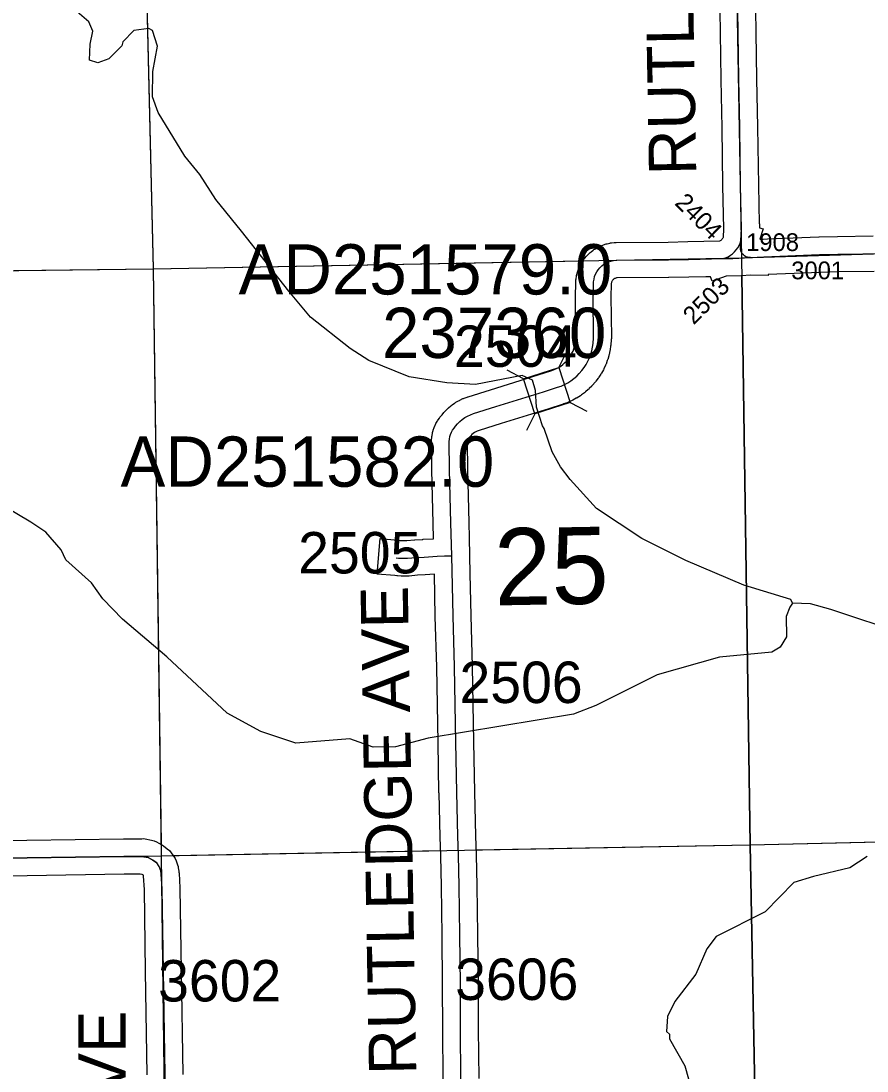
# Model space of a CAD drawing. Extents: x 23.6 to 68.7, y -63 to -29.
# Drawn here: x 49.369 to 50.799, y -44.911 to -43.136 of the extents above; entities that cross this region are included whole.
import ezdxf

# ---------------------------------------------------------------- set-up
doc = ezdxf.new("R2010")
doc.units = 0
for name, color, linetype in [('tdCoHydroRiver', 7, 'Continuous'), ('tdCoSecRdNmbr', 7, 'Continuous'), ('tdCoSecRdTxt', 7, 'Continuous'), ('tdCoSecRteBand', 7, 'Continuous'), ('tdCoSecRteCL', 7, 'Continuous'), ('tdCoSectLine', 7, 'Continuous'), ('tdCoSectLinePart', 7, 'Continuous'), ('tdCoSectNmbr', 7, 'Continuous'), ('tdCoStrucSec', 7, 'Continuous'), ('tdCoStrucSecCoName', 7, 'Continuous'), ('tdCoStrucSecFHWANum', 7, 'Continuous'), ('tdCoSurfGravel', 7, 'Continuous'), ('tdCoTwpBndry', 7, 'Continuous'), ('tdCoTwpBndryShd', 7, 'Continuous')]:
    doc.layers.add(name, color=color, linetype=linetype)

msp = doc.modelspace()

# ---------------------------------------------------------------- linework, layer by layer
at = {"layer": 'tdCoHydroRiver'}
for points in [[(50.6736, -44.1207), (50.6704, -44.1144), (50.5912, -44.09), (50.4929, -44.0485), (50.4183, -44.0114), (50.3419, -43.9602), (50.2972, -43.9117), (50.2812, -43.8898), (50.2667, -43.8647), (50.2536, -43.8254), (50.2504, -43.8207), (50.2406, -43.7892), (50.2387, -43.7608), (50.2338, -43.7435), (50.2164, -43.7358), (50.1376, -43.7509), (50.0886, -43.7483), (50.0254, -43.7379), (49.9572, -43.7102), (49.9254, -43.6901), (49.8585, -43.6371), (49.8218, -43.5933), (49.7417, -43.4916), (49.6985, -43.4384), (49.6712, -43.3961), (49.6456, -43.3648), (49.6006, -43.2911), (49.5909, -43.2644), (49.592, -43.2217), (49.5994, -43.179), (49.5912, -43.1523), (49.5849, -43.1492), (49.5596, -43.1526), (49.5409, -43.1718), (49.5394, -43.1781), (49.5175, -43.2005), (49.4987, -43.207), (49.4844, -43.2024), (49.4857, -43.1756), (49.4902, -43.1534), (49.4837, -43.1377), (49.4598, -43.1174)], [(50.6736, -44.1207), (50.6689, -44.1271), (50.6628, -44.1429), (50.6632, -44.1776), (50.6523, -44.1951), (50.6382, -44.2032), (50.5499, -44.212), (50.4445, -44.2416), (50.3409, -44.2932), (50.3031, -44.3079), (50.0573, -44.3485), (50.0022, -44.3633), (49.9644, -44.3637), (49.9247, -44.3499), (49.8333, -44.3572), (49.7746, -44.3373), (49.7175, -44.3064), (49.6154, -44.2112), (49.5405, -44.1473), (49.507, -44.113), (49.4878, -44.0863), (49.4447, -44.0474), (49.4366, -44.0301), (49.4111, -44.0004), (49.3856, -43.9833), (49.3109, -43.9399)], [(50.9252, -44.1732), (50.8446, -44.1662), (50.7923, -44.1494), (50.7384, -44.131), (50.7036, -44.1219), (50.6736, -44.1207)], [(50.7998, -44.5487), (50.7701, -44.5679), (50.7087, -44.5828), (50.6756, -44.5927), (50.6272, -44.6421), (50.544, -44.6841), (50.5285, -44.7048), (50.51, -44.7476), (50.4742, -44.7938), (50.4618, -44.8192), (50.4605, -44.8444), (50.4653, -44.8491), (50.4654, -44.857), (50.4912, -44.9025), (50.4977, -44.9245)]]:
    msp.add_lwpolyline(points, dxfattribs=at)
at = {"layer": 'tdCoSecRteBand'}
for points in [[(50.0827, -44.9244), (50.0821, -44.8411), (50.0821, -44.841), (50.0821, -44.8409), (50.0817, -44.7649), (50.0809, -44.6822), (50.0798, -44.5989), (50.0785, -44.548), (50.0776, -44.5154), (50.0757, -44.4415), (50.0756, -44.4413), (50.0756, -44.4412), (50.074, -44.3561), (50.074, -44.3561), (50.074, -44.356), (50.0717, -44.2288), (50.0694, -44.1429), (50.0694, -44.1428), (50.0694, -44.1428), (50.0678, -44.0716), (50.0523, -44.0724), (50.0393, -44.0734), (50.025, -44.0746), (50.0237, -44.0747), (50.0225, -44.0747), (50.0133, -44.0747), (50.0124, -44.0747), (50.0116, -44.0747), (50.0055, -44.0743), (50.005, -44.0743), (50.0045, -44.0743), (50.0007, -44.0739), (49.9708, -44.0712), (49.9763, -44.0114), (50.0061, -44.0142), (50.0095, -44.0145), (50.0142, -44.0147), (50.0212, -44.0147), (50.0343, -44.0136), (50.0344, -44.0136), (50.0346, -44.0136), (50.0481, -44.0126), (50.0484, -44.0125), (50.0487, -44.0125), (50.0664, -44.0116), (50.0658, -43.9853), (50.0636, -43.8959), (50.0636, -43.8957), (50.0636, -43.8956), (50.063, -43.8474), (50.063, -43.8459), (50.0631, -43.8445), (50.0634, -43.8404), (50.0636, -43.8389), (50.0639, -43.8373), (50.0646, -43.8334), (50.0649, -43.8318), (50.0653, -43.8303), (50.0665, -43.8265), (50.067, -43.825), (50.0676, -43.8235), (50.0691, -43.8198), (50.0697, -43.8184), (50.0705, -43.817), (50.0724, -43.8134), (50.0731, -43.8121), (50.074, -43.8108), (50.0763, -43.8075), (50.0772, -43.8062), (50.0782, -43.805), (50.0807, -43.802), (50.084, -43.798), (50.0849, -43.797), (50.0858, -43.7961), (50.0896, -43.7923), (50.0905, -43.7914), (50.0915, -43.7905), (50.0956, -43.7871), (50.0966, -43.7862), (50.0976, -43.7855), (50.102, -43.7824), (50.1031, -43.7817), (50.1042, -43.781), (50.1088, -43.7783), (50.11, -43.7777), (50.1111, -43.7771), (50.116, -43.7748), (50.1172, -43.7743), (50.1184, -43.7738), (50.1234, -43.772), (50.1241, -43.7717), (50.1248, -43.7715), (50.1628, -43.7597), (50.1628, -43.7597), (50.1628, -43.7596), (50.2432, -43.7347), (50.2662, -43.7272), (50.2706, -43.7256), (50.2744, -43.7239), (50.278, -43.7219), (50.2815, -43.7197), (50.2849, -43.7172), (50.288, -43.7145), (50.291, -43.7116), (50.2937, -43.7085), (50.2962, -43.7052), (50.2984, -43.7017), (50.3004, -43.698), (50.3022, -43.6943), (50.3036, -43.6904), (50.3048, -43.6864), (50.3057, -43.6823), (50.3064, -43.6777), (50.3071, -43.6705), (50.3063, -43.6017), (50.3063, -43.6012), (50.3063, -43.6006), (50.3068, -43.5807), (50.3068, -43.5804), (50.3068, -43.58), (50.307, -43.5756), (50.3071, -43.574), (50.3074, -43.5724), (50.3081, -43.568), (50.3083, -43.5664), (50.3087, -43.5649), (50.3099, -43.5606), (50.3103, -43.559), (50.3109, -43.5575), (50.3125, -43.5534), (50.3131, -43.5519), (50.3139, -43.5504), (50.3159, -43.5465), (50.3167, -43.5451), (50.3176, -43.5437), (50.32, -43.5401), (50.321, -43.5387), (50.322, -43.5375), (50.3248, -43.5341), (50.3259, -43.5329), (50.3271, -43.5317), (50.3303, -43.5287), (50.3314, -43.5276), (50.3327, -43.5266), (50.3362, -43.5239), (50.3375, -43.5229), (50.3389, -43.5221), (50.3427, -43.5198), (50.3441, -43.5189), (50.3456, -43.5182), (50.3496, -43.5164), (50.351, -43.5157), (50.3526, -43.5152), (50.3568, -43.5137), (50.3583, -43.5132), (50.3599, -43.5129), (50.3642, -43.5119), (50.3658, -43.5116), (50.3674, -43.5114), (50.3718, -43.5109), (50.3733, -43.5107), (50.3749, -43.5107), (50.4633, -43.5101), (50.4966, -43.5094), (50.5503, -43.5082), (50.5504, -43.5082), (50.5516, -43.5075), (50.5527, -43.5066), (50.5537, -43.5057), (50.5546, -43.5046), (50.5555, -43.5035), (50.5561, -43.5023), (50.5565, -43.5016), (50.5573, -43.4875), (50.5556, -43.415), (50.5556, -43.4149), (50.5556, -43.4147), (50.5543, -43.3169), (50.5525, -43.2356), (50.5525, -43.2355), (50.5525, -43.2353), (50.5515, -43.1565), (50.5502, -43.0813)], [(50.6102, -43.0803), (50.6115, -43.1555), (50.6115, -43.1556), (50.6115, -43.1557), (50.6125, -43.2344), (50.6143, -43.3157), (50.6143, -43.3158), (50.6143, -43.3159), (50.6156, -43.4138), (50.6171, -43.4791), (50.6178, -43.4791), (50.6174, -43.4859), (50.6239, -43.488), (50.6183, -43.5054)], [(50.6183, -43.5054), (50.6233, -43.5052), (50.6235, -43.5051), (50.6309, -43.5048), (50.6309, -43.5049), (50.718, -43.5014), (50.7182, -43.5014), (50.7184, -43.5013), (50.7493, -43.5005), (50.7495, -43.5005), (50.7496, -43.5005), (50.8096, -43.4996)], [(50.8113, -43.5596), (50.7507, -43.5605), (50.7202, -43.5613), (50.6321, -43.5649), (50.632, -43.5666), (50.603, -43.5663), (50.5867, -43.5671), (50.5867, -43.5674), (50.5614, -43.568), (50.5374, -43.5762), (50.5348, -43.5686), (50.5267, -43.5688), (50.4979, -43.5694), (50.4979, -43.5694), (50.4978, -43.5694), (50.4643, -43.57), (50.4641, -43.57), (50.4639, -43.57), (50.3769, -43.5707), (50.3756, -43.5708), (50.3745, -43.5711), (50.3734, -43.5714), (50.3724, -43.5719), (50.3714, -43.5725), (50.3705, -43.5732), (50.3697, -43.574), (50.369, -43.5749), (50.3683, -43.5758), (50.3678, -43.5768), (50.3674, -43.5779), (50.3671, -43.579), (50.3669, -43.5801), (50.3668, -43.5826), (50.3663, -43.6016), (50.3671, -43.6716), (50.3671, -43.6733), (50.367, -43.675), (50.366, -43.6845), (50.3659, -43.6851), (50.3658, -43.6857), (50.3649, -43.692), (50.3648, -43.693), (50.3645, -43.6941), (50.3632, -43.7003), (50.363, -43.7013), (50.3627, -43.7023), (50.3609, -43.7084), (50.3606, -43.7094), (50.3602, -43.7104), (50.358, -43.7163), (50.3576, -43.7173), (50.3571, -43.7183), (50.3545, -43.7241), (50.3541, -43.725), (50.3535, -43.726), (50.3505, -43.7315), (50.35, -43.7324), (50.3494, -43.7333), (50.346, -43.7386), (50.3454, -43.7396), (50.3447, -43.7404), (50.341, -43.7454), (50.3403, -43.7463), (50.3396, -43.7471), (50.3354, -43.7519), (50.3347, -43.7527), (50.334, -43.7534), (50.3295, -43.7579), (50.3287, -43.7586), (50.3279, -43.7593), (50.3231, -43.7635), (50.3223, -43.7642), (50.3214, -43.7648), (50.3164, -43.7686), (50.3155, -43.7692), (50.3146, -43.7698), (50.3093, -43.7732), (50.3084, -43.7737), (50.3074, -43.7742), (50.3019, -43.7772), (50.3009, -43.7777), (50.2999, -43.7782), (50.2942, -43.7808), (50.2932, -43.7812), (50.2922, -43.7816), (50.2863, -43.7838), (50.2858, -43.7839), (50.2853, -43.7841), (50.2616, -43.7918), (50.2614, -43.7919), (50.2612, -43.792), (50.1806, -43.8169), (50.1434, -43.8286), (50.1403, -43.8297), (50.1379, -43.8308), (50.1355, -43.8322), (50.1333, -43.8338), (50.1312, -43.8355), (50.1293, -43.8375), (50.1267, -43.8406), (50.1266, -43.8407), (50.1265, -43.8408), (50.1249, -43.8427), (50.1244, -43.8435), (50.1239, -43.8443), (50.1235, -43.8452), (50.1233, -43.8461), (50.1231, -43.847), (50.123, -43.8481), (50.1236, -43.8946), (50.1258, -43.9839), (50.1258, -43.9839), (50.1258, -43.9839), (50.1264, -44.01), (50.1264, -44.01), (50.1271, -44.04), (50.1278, -44.0709), (50.1278, -44.0709), (50.1294, -44.1414), (50.1317, -44.2273), (50.1317, -44.2274), (50.1317, -44.2275), (50.134, -44.3549), (50.1356, -44.44), (50.1376, -44.5138), (50.1376, -44.5139), (50.1376, -44.5139), (50.1384, -44.5465), (50.1397, -44.5976), (50.1397, -44.5977), (50.1397, -44.5979), (50.1409, -44.6814), (50.1409, -44.6815), (50.1409, -44.6815), (50.1417, -44.7644), (50.1417, -44.7645), (50.1417, -44.7646), (50.1421, -44.8406), (50.1427, -44.9239)], [(49.3293, -44.5219), (49.3786, -44.5212), (49.5423, -44.5187), (49.5425, -44.5187), (49.5427, -44.5187), (49.573, -44.5186), (49.5759, -44.5185), (49.5788, -44.5191), (49.5896, -44.5212), (49.594, -44.5221), (49.598, -44.5242), (49.6061, -44.5285), (49.6081, -44.5295), (49.6099, -44.5309), (49.6161, -44.5355), (49.62, -44.5384), (49.6228, -44.5423), (49.6273, -44.5487), (49.6297, -44.5521), (49.6311, -44.5561), (49.6335, -44.563), (49.6343, -44.5654), (49.6347, -44.5678), (49.6357, -44.5734), (49.6359, -44.5751), (49.636, -44.5768), (49.6373, -44.6019), (49.6374, -44.6025), (49.6374, -44.603), (49.6395, -44.7414), (49.6424, -44.917)], [(49.5824, -44.9179), (49.5795, -44.7423), (49.5795, -44.7423), (49.5795, -44.7423), (49.5774, -44.6045), (49.5762, -44.5817), (49.576, -44.5804), (49.576, -44.5804), (49.5738, -44.5792), (49.5703, -44.5786), (49.5431, -44.5787), (49.3795, -44.5812), (49.3795, -44.5812), (49.3795, -44.5812), (49.3301, -44.5819)]]:
    msp.add_lwpolyline(points, dxfattribs=at)
at = {"layer": 'tdCoSecRteCL'}
for points in [[(50.5862, -43.5074), (50.5873, -43.488), (50.5856, -43.4143), (50.5843, -43.3163), (50.5825, -43.235), (50.5815, -43.156), (50.5802, -43.0808), (50.5791, -43.002), (50.5768, -42.9229), (50.5758, -42.8304), (50.5746, -42.7584), (50.5731, -42.6812), (50.5703, -42.5987), (50.5708, -42.5688)], [(50.556, -43.5381), (50.5603, -43.5366), (50.5644, -43.5348), (50.5683, -43.5325), (50.5719, -43.5298), (50.5752, -43.5267), (50.5782, -43.5233), (50.5808, -43.5197), (50.583, -43.5158), (50.5848, -43.5117), (50.5862, -43.5074)], [(50.6024, -43.5362), (50.5998, -43.5362), (50.5971, -43.5357), (50.5946, -43.5348), (50.5923, -43.5335), (50.5903, -43.5318), (50.5885, -43.5298), (50.5871, -43.5276), (50.5862, -43.5251), (50.5856, -43.5225), (50.5855, -43.5199), (50.5862, -43.5074)], [(50.0971, -44.0407), (50.0958, -43.9846), (50.0936, -43.8952), (50.093, -43.847), (50.0933, -43.843), (50.0941, -43.839), (50.0952, -43.8351), (50.0968, -43.8313), (50.0987, -43.8278), (50.101, -43.8244), (50.1037, -43.8213), (50.1071, -43.8172), (50.1109, -43.8135), (50.1149, -43.81), (50.1193, -43.8069), (50.1239, -43.8043), (50.1287, -43.802), (50.1338, -43.8001), (50.1717, -43.7883), (50.2523, -43.7633), (50.276, -43.7556), (50.2819, -43.7534), (50.2876, -43.7508), (50.2932, -43.7478), (50.2985, -43.7445), (50.3036, -43.7407), (50.3084, -43.7366), (50.3128, -43.7321), (50.317, -43.7274), (50.3208, -43.7224), (50.3242, -43.7171), (50.3273, -43.7115), (50.3299, -43.7058), (50.3321, -43.6999), (50.3339, -43.6938), (50.3352, -43.6877), (50.3361, -43.6814), (50.3371, -43.6719), (50.3363, -43.6014), (50.3368, -43.5815), (50.337, -43.5771), (50.3377, -43.5727), (50.3388, -43.5685), (50.3405, -43.5644), (50.3425, -43.5605), (50.345, -43.5568), (50.3478, -43.5534), (50.351, -43.5504), (50.3545, -43.5477), (50.3583, -43.5454), (50.3622, -43.5436), (50.3664, -43.5421), (50.3707, -43.5412), (50.3751, -43.5407), (50.4637, -43.54), (50.4973, -43.5394), (50.556, -43.5381)], [(50.556, -43.5381), (50.5724, -43.5377), (50.6024, -43.5362)], [(50.6024, -43.5362), (50.6248, -43.5351), (50.7192, -43.5313), (50.7501, -43.5305), (50.8338, -43.5292), (50.8406, -43.529)], [(50.0034, -44.044), (50.0072, -44.0444), (50.0133, -44.0447), (50.0225, -44.0447), (50.0369, -44.0435), (50.0504, -44.0425), (50.0724, -44.0413), (50.0848, -44.0406), (50.0971, -44.0407)], [(50.1139, -45.0422), (50.1142, -45.0332), (50.1132, -44.9845), (50.1127, -44.9242), (50.1121, -44.8408), (50.1117, -44.7647), (50.1109, -44.6818), (50.1098, -44.5983), (50.1084, -44.5472), (50.1076, -44.5146), (50.1056, -44.4407), (50.104, -44.3555), (50.1017, -44.2281), (50.0994, -44.1421), (50.0971, -44.0407)], [(49.6139, -45.0503), (49.6124, -44.9175), (49.6095, -44.7419), (49.6074, -44.6035), (49.6061, -44.5784), (49.6051, -44.5728), (49.6027, -44.5659), (49.5983, -44.5596), (49.592, -44.555), (49.5839, -44.5507), (49.5731, -44.5486), (49.5428, -44.5487), (49.3791, -44.5512), (49.3297, -44.5519), (49.1936, -44.5535), (48.9572, -44.5564), (48.8682, -44.5576), (48.7568, -44.5595), (48.6485, -44.5602), (48.6458, -44.5603)]]:
    msp.add_lwpolyline(points, dxfattribs=at)
at = {"layer": 'tdCoSectLine'}
for points in [[(50.569, -42.5417), (50.5871, -43.537)], [(49.5684, -42.5579), (49.5925, -43.5551)], [(50.5871, -43.537), (51.5742, -43.507)], [(49.5925, -43.5551), (50.5871, -43.537)], [(50.5871, -43.537), (50.6019, -44.5288)], [(48.5925, -43.5675), (49.5925, -43.5551)], [(49.5925, -43.5551), (49.606, -44.5477)], [(50.6019, -44.5288), (51.5892, -44.5059)], [(49.606, -44.5477), (50.6019, -44.5288)], [(50.6019, -44.5288), (50.6203, -45.5327)], [(48.6075, -44.5616), (49.606, -44.5477)], [(49.606, -44.5477), (49.6185, -45.5453)]]:
    msp.add_lwpolyline(points, dxfattribs=at)
at = {"layer": 'tdCoSectLinePart'}
for points in [[(49.5691, -42.5874), (49.5925, -43.5551)], [(48.7919, -43.565), (49.5925, -43.5551)], [(49.5925, -43.5551), (50.3188, -43.5419)], [(49.5925, -43.5551), (49.6057, -44.5286)], [(50.5875, -43.5671), (50.6019, -44.5288)], [(50.6019, -44.5288), (51.3071, -44.5124)], [(50.1381, -44.5376), (50.6019, -44.5288)], [(50.6019, -44.5288), (50.6106, -45.004)], [(49.6255, -44.5473), (50.0781, -44.5388)]]:
    msp.add_lwpolyline(points, dxfattribs=at)
at = {"layer": 'tdCoStrucSec'}
for p, q in [((50.2782, -43.7219), (50.2924, -43.694)), ((50.2186, -43.7412), (50.1907, -43.7269)), ((50.2974, -43.7815), (50.3253, -43.7957)), ((50.2379, -43.8007), (50.2236, -43.8286))]:
    msp.add_line(p, q, dxfattribs=at)
msp.add_lwpolyline([(50.2186, -43.7412), (50.2782, -43.7219), (50.2974, -43.7815), (50.2379, -43.8007)], close=True, dxfattribs=at)
at = {"layer": 'tdCoSurfGravel'}
for points in [[(50.5862, -43.5074), (50.5873, -43.488), (50.5856, -43.4143), (50.5843, -43.3163), (50.5825, -43.235), (50.5815, -43.156), (50.5802, -43.0808), (50.5791, -43.002), (50.5768, -42.9229), (50.5758, -42.8304), (50.5746, -42.7584), (50.5731, -42.6812), (50.5703, -42.5987), (50.5708, -42.5688)], [(50.556, -43.5381), (50.5603, -43.5366), (50.5644, -43.5348), (50.5683, -43.5325), (50.5719, -43.5298), (50.5752, -43.5267), (50.5782, -43.5233), (50.5808, -43.5197), (50.583, -43.5158), (50.5848, -43.5117), (50.5862, -43.5074)], [(50.556, -43.5381), (50.5724, -43.5377), (50.6024, -43.5362), (50.6248, -43.5351), (50.7192, -43.5313), (50.7501, -43.5305), (50.8338, -43.5292), (50.8406, -43.529), (50.8811, -43.528), (50.8972, -43.5275), (50.9477, -43.5257), (51.0112, -43.5244), (51.1006, -43.5215), (51.1185, -43.521), (51.1879, -43.5185), (51.2277, -43.5165), (51.3176, -43.5137), (51.3301, -43.5135)], [(50.6024, -43.5362), (50.5998, -43.5362), (50.5971, -43.5357), (50.5946, -43.5348), (50.5923, -43.5335), (50.5903, -43.5318), (50.5885, -43.5298), (50.5871, -43.5276), (50.5862, -43.5251), (50.5856, -43.5225), (50.5855, -43.5199), (50.5862, -43.5074)], [(50.1084, -44.5472), (50.1076, -44.5146), (50.1056, -44.4407), (50.104, -44.3555), (50.1017, -44.2281), (50.0994, -44.1421), (50.0971, -44.0407), (50.0958, -43.9846), (50.0936, -43.8952), (50.093, -43.847), (50.0933, -43.843), (50.0941, -43.839), (50.0952, -43.8351), (50.0968, -43.8313), (50.0987, -43.8278), (50.101, -43.8244), (50.1037, -43.8213), (50.1071, -43.8172), (50.1109, -43.8135), (50.1149, -43.81), (50.1193, -43.8069), (50.1239, -43.8043), (50.1287, -43.802), (50.1338, -43.8001), (50.1717, -43.7883), (50.2523, -43.7633), (50.276, -43.7556), (50.2819, -43.7534), (50.2876, -43.7508), (50.2932, -43.7478), (50.2985, -43.7445), (50.3036, -43.7407), (50.3084, -43.7366), (50.3128, -43.7321), (50.317, -43.7274), (50.3208, -43.7224), (50.3242, -43.7171), (50.3273, -43.7115), (50.3299, -43.7058), (50.3321, -43.6999), (50.3339, -43.6938), (50.3352, -43.6877), (50.3361, -43.6814), (50.3371, -43.6719), (50.3363, -43.6014), (50.3368, -43.5815), (50.337, -43.5771), (50.3377, -43.5727), (50.3388, -43.5685), (50.3405, -43.5644), (50.3425, -43.5605), (50.345, -43.5568), (50.3478, -43.5534), (50.351, -43.5504), (50.3545, -43.5477), (50.3583, -43.5454), (50.3622, -43.5436), (50.3664, -43.5421), (50.3707, -43.5412), (50.3751, -43.5407), (50.4637, -43.54), (50.4973, -43.5394), (50.556, -43.5381)], [(50.0034, -44.044), (50.0072, -44.0444), (50.0133, -44.0447), (50.0225, -44.0447), (50.0369, -44.0435), (50.0504, -44.0425), (50.0724, -44.0413), (50.0848, -44.0406), (50.0971, -44.0407)], [(48.6458, -44.5603), (48.6485, -44.5602), (48.7568, -44.5595), (48.8682, -44.5576), (48.9572, -44.5564), (49.1936, -44.5535), (49.3297, -44.5519), (49.3791, -44.5512), (49.5428, -44.5487), (49.5731, -44.5486), (49.5839, -44.5507), (49.592, -44.555), (49.5983, -44.5596)], [(50.1139, -45.0422), (50.1142, -45.0332), (50.1132, -44.9845), (50.1127, -44.9242), (50.1121, -44.8408), (50.1117, -44.7647), (50.1109, -44.6818), (50.1098, -44.5983), (50.1084, -44.5472)], [(49.6139, -45.0503), (49.6124, -44.9175), (49.6095, -44.7419), (49.6074, -44.6035), (49.6061, -44.5784), (49.6051, -44.5728), (49.6027, -44.5659), (49.5983, -44.5596)]]:
    msp.add_lwpolyline(points, dxfattribs=at)
at = {"layer": 'tdCoTwpBndry'}
msp.add_lwpolyline([(50.6106, -45.004), (50.6019, -44.5288), (50.5875, -43.567)], dxfattribs=at)
at = {"layer": 'tdCoTwpBndryShd'}
msp.add_lwpolyline([(50.5509, -40.5443), (50.5639, -41.5427), (50.569, -42.5417), (50.5871, -43.537), (50.6019, -44.5288), (50.6203, -45.5327), (50.63, -46.4962), (50.6425, -47.4949), (50.6618, -48.4883), (50.6779, -49.4907), (50.6874, -50.4863), (50.7061, -51.4863), (50.7229, -52.5573), (50.7376, -53.5528), (50.7529, -54.5599), (50.7681, -55.5514), (50.7851, -56.5511), (50.7973, -57.5472)], dxfattribs=at)

# ---------------------------------------------------------------- texts
at = {"layer": 'tdCoSecRdNmbr'}
for s, height, rotation, p in [('2404', 0.03, 315.0384, (50.4727, -43.4455)), ('1908', 0.03, 0.0392, (50.595, -43.5253)), ('3001', 0.03, 0.0392, (50.6713, -43.573)), ('2503', 0.03, 45.0378, (50.5063, -43.651)), ('2504', 0.07, 0.0389, (50.1009, -43.7211)), ('2505', 0.07, 0.0387, (49.8375, -44.0703)), ('2506', 0.07, 0.0389, (50.1103, -44.2894)), ('3602', 0.07, 0.0385, (49.6007, -44.7938)), ('3606', 0.07, 0.0389, (50.103, -44.7913))]:
    msp.add_text(s, height=height, rotation=rotation, dxfattribs=at).set_placement(p)
at = {"layer": 'tdCoSecRdTxt'}
for s, rotation, p in [('RUTLEDGE AVE', 91, (50.5107, -43.3963)), ('RUTLEDGE AVE', 91, (50.0373, -44.9172)), ('ROWLAND  AVE', 90, (49.5457, -45.6298))]:
    msp.add_text(s, height=0.08, rotation=rotation, dxfattribs=at).set_placement(p)
at = {"layer": 'tdCoSectNmbr'}
msp.add_text('25', height=0.13, rotation=1.0389, dxfattribs=at).set_placement((50.17, -44.1244))
at = {"layer": 'tdCoStrucSecCoName'}
for s, p in [('AD251579.0', (49.7366, -43.5987)), ('AD251582.0', (49.5371, -43.9237))]:
    msp.add_text(s, height=0.085, dxfattribs=at).set_placement(p)
at = {"layer": 'tdCoStrucSecFHWANum'}
msp.add_text('237360', height=0.085, dxfattribs=at).set_placement((49.9793, -43.706))

doc.saveas('drawing.dxf')
